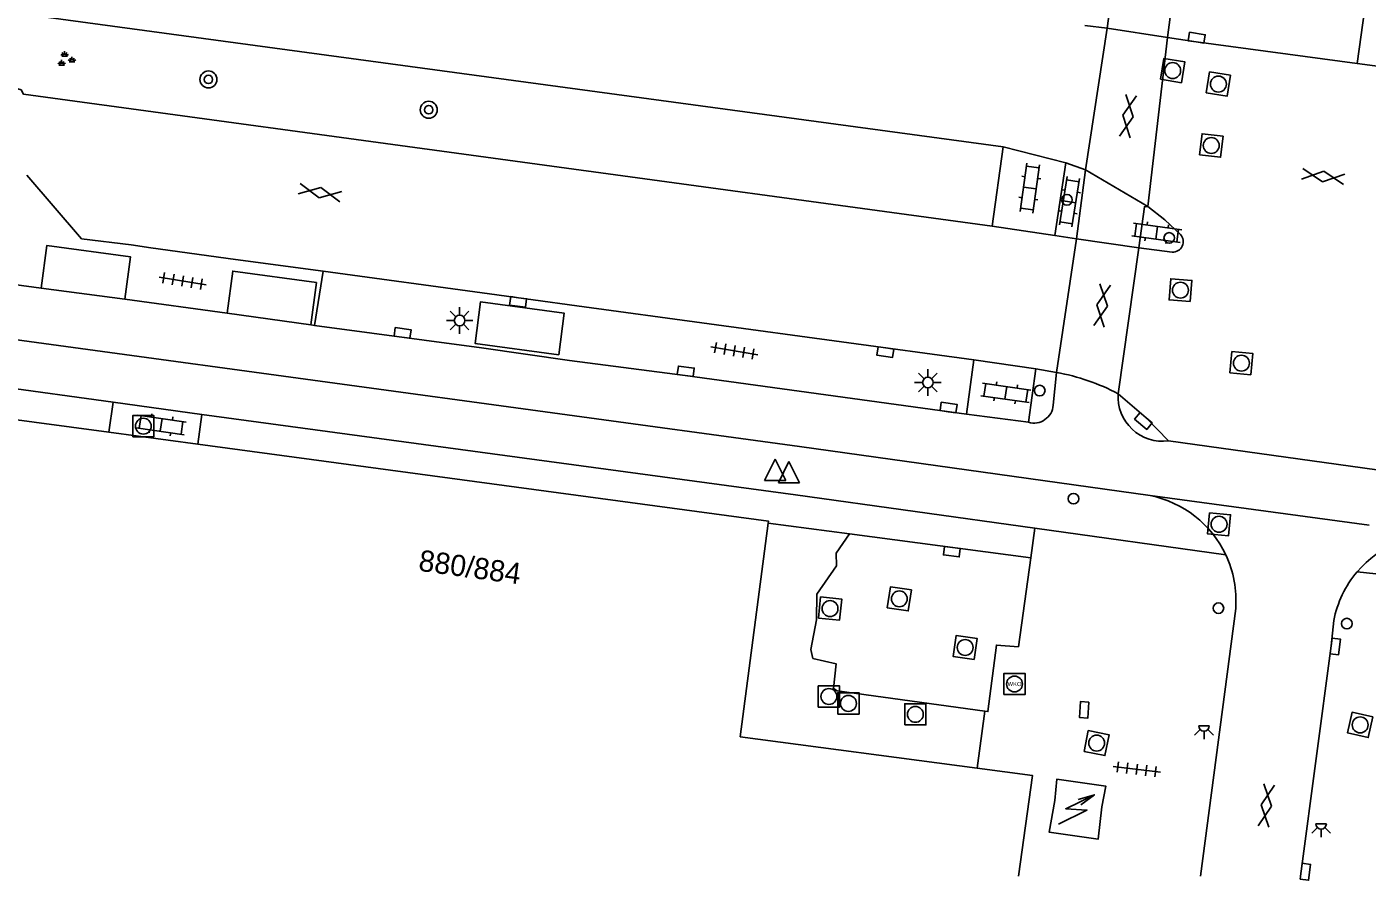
# Model space of a CAD drawing. Extents: x 132998 to 136004, y 396998 to 398512.
# Drawn here: x 134129.9 to 134193.1, y 396999.8 to 397040 of the extents above; entities that cross this region are included whole.
import ezdxf

# ---------------------------------------------------------------- set-up
doc = ezdxf.new("R2010")
doc.units = 0
for name, color, linetype in [('gg-anno-huisnummerreeks BGT', 7, 'Continuous'), ('gg-bbg-hoofdgebouw', 7, 'Continuous'), ('gg-bbg-lage trafo', 7, 'Continuous'), ('gg-knt-verharding', 7, 'Continuous'), ('gg-knt-verharding nz', 7, 'Continuous'), ('gt-grn-weggrens', 7, 'Continuous'), ('gt-symb-afsluitpaal', 7, 'Continuous'), ('gt-symb-boom', 7, 'Continuous'), ('gt-symb-gesloten verharding', 7, 'Continuous'), ('gt-symb-groenvak', 7, 'Continuous'), ('gt-symb-klinker verharding', 7, 'Continuous'), ('gt-symb-kolk', 7, 'Continuous'), ('gt-symb-kolk center center', 7, 'Continuous'), ('gt-symb-lichtmast', 7, 'Continuous'), ('gt-symb-lichtpunt', 7, 'Continuous'), ('gt-symb-put WKO', 7, 'Continuous'), ('gt-symb-rioolschacht', 7, 'Continuous'), ('gt-symb-tegel verharding', 7, 'Continuous'), ('gt-symb-trafo symbool', 7, 'Continuous'), ('gt-symb-verkeersbordpaal', 7, 'Continuous'), ('gt-symb-verkeersregelinstallatiepaal', 7, 'Continuous'), ('gt-symb-waterafsluiter', 7, 'Continuous')]:
    doc.layers.add(name, color=color, linetype=linetype)

# ---------------------------------------------------------------- blocks, each defined once
blk = doc.blocks.new('gt0-GESVH1')
at = {"layer": 'gt-symb-gesloten verharding'}
for p, q in [((-0.992, -0.261), (0.008, 0.239)), ((0.008, -0.261), (-0.992, 0.239)), ((0.008, 0.239), (1.008, -0.261)), ((1.008, 0.239), (0.008, -0.261))]:
    blk.add_line(p, q, dxfattribs=at)
blk = doc.blocks.new('gt0-BOOM')
at = {"layer": 'gt-symb-boom'}
for radius in [0.4, 0.2]:
    blk.add_circle((0, 0), radius, dxfattribs=at)
blk = doc.blocks.new('gt0-GRVAK')
at = {"layer": 'gt-symb-groenvak'}
for p, q in [((-0.11, 0.189), (-0.228, 0.24)), ((-0.182, 0.153), (0.088, 0.153)), ((-0.091, 0.211), (-0.156, 0.322)), ((-0.047, 0.214), (-0.047, 0.393)), ((-0.004, 0.211), (0.061, 0.322)), ((0.015, 0.189), (0.133, 0.24)), ((0.262, -0.052), (0.197, 0.059)), ((0.305, -0.049), (0.305, 0.13)), ((0.349, -0.052), (0.414, 0.059)), ((-0.245, -0.228), (-0.363, -0.177)), ((-0.318, -0.264), (-0.047, -0.264)), ((-0.226, -0.206), (-0.291, -0.095)), ((-0.183, -0.203), (-0.183, -0.024)), ((-0.139, -0.206), (-0.074, -0.095)), ((-0.12, -0.228), (-0.002, -0.177)), ((0.243, -0.074), (0.125, -0.023)), ((0.17, -0.11), (0.441, -0.11)), ((0.368, -0.074), (0.486, -0.023))]:
    blk.add_line(p, q, dxfattribs=at)
blk = doc.blocks.new('gt0-KL1')
at = {"layer": 'gt-symb-klinker verharding'}
for p, q in [((-1.15, 0.3), (1.15, 0.3)), ((-1, -0.3), (-1, 0.3)), ((-0.5, 0.3), (-0.5, 0.45)), ((0, -0.3), (0, 0.3)), ((0.5, 0.3), (0.5, 0.45)), ((1, -0.3), (1, 0.3)), ((-1.15, -0.3), (1.15, -0.3)), ((-0.5, -0.45), (-0.5, -0.3)), ((0.5, -0.45), (0.5, -0.3))]:
    blk.add_line(p, q, dxfattribs=at)
blk = doc.blocks.new('gt0-VIPAAL')
at = {"layer": 'gt-symb-verkeersregelinstallatiepaal'}
blk.add_circle((0, 0), 0.25, dxfattribs=at)
blk = doc.blocks.new('gt0-RS')
at = {"layer": 'gt-symb-rioolschacht'}
blk.add_lwpolyline([(-0.5, -0.5), (0.5, -0.5), (0.5, 0.5), (-0.5, 0.5)], close=True, dxfattribs=at)
blk.add_circle((0, 0), 0.375, dxfattribs=at)
blk = doc.blocks.new('gt0-KOLK')
at = {"layer": 'gt-symb-kolk'}
blk.add_lwpolyline([(0, 0), (0.375, 0), (0.375, 0.4), (-0.375, 0.4), (-0.375, 0), (0, 0)], dxfattribs=at)
blk = doc.blocks.new('gt0-VPAAL')
at = {"layer": 'gt-symb-verkeersbordpaal'}
blk.add_circle((0, 0), 0.25, dxfattribs=at)
blk = doc.blocks.new('gt0-TEG1')
at = {"layer": 'gt-symb-tegel verharding'}
for p, q in [((-1.125, 0), (1.125, 0)), ((-0.9, -0.25), (-0.9, 0.25)), ((-0.45, -0.25), (-0.45, 0.25)), ((0, -0.25), (0, 0.25)), ((0.45, -0.25), (0.45, 0.25)), ((0.9, -0.25), (0.9, 0.25))]:
    blk.add_line(p, q, dxfattribs=at)
blk = doc.blocks.new('gt0-LMAST')
at = {"layer": 'gt-symb-lichtmast'}
for p, q in [((-0.182, 0.173), (-0.447, 0.438)), ((-0.005, 0.246), (-0.005, 0.621)), ((0.172, 0.173), (0.437, 0.438)), ((-0.255, -0.004), (-0.63, -0.004)), ((-0.182, -0.181), (-0.447, -0.446)), ((-0.005, -0.254), (-0.005, -0.629)), ((0.437, -0.446), (0.172, -0.181)), ((0.245, -0.004), (0.62, -0.004))]:
    blk.add_line(p, q, dxfattribs=at)
blk.add_circle((-0.005, -0.004), 0.25, dxfattribs=at)
blk = doc.blocks.new('gt0-WAFSL')
at = {"layer": 'gt-symb-waterafsluiter'}
for p, q in [((-0.5, -0.333), (0, 0.667)), ((0, 0.667), (0.5, -0.333)), ((0.5, -0.333), (-0.5, -0.333))]:
    blk.add_line(p, q, dxfattribs=at)
blk = doc.blocks.new('gt0-LPUNT')
at = {"layer": 'gt-symb-lichtpunt'}
for p, q in [((0, 0), (-0.25, 0)), ((0, 0), (0.25, 0)), ((-0.177, -0.177), (-0.442, -0.442)), ((0, -0.25), (0, -0.625)), ((0.442, -0.442), (0.177, -0.177))]:
    blk.add_line(p, q, dxfattribs=at)
blk.add_arc((0, 0), 0.25, 180, 0, dxfattribs=at)
blk = doc.blocks.new('gt0-APAAL')
at = {"layer": 'gt-symb-afsluitpaal'}
blk.add_circle((0, 0), 0.25, dxfattribs=at)
blk = doc.blocks.new('gt0-HSP')
at = {"layer": 'gt-symb-trafo symbool'}
for points in [[(0.771, 0.746), (-0.529, -0.004), (0.471, -0.004), (-0.829, -0.754)], [(-0.217, -0.24), (-0.829, -0.754), (-0.077, -0.48)]]:
    blk.add_lwpolyline(points, dxfattribs=at)
blk = doc.blocks.new('gt0-KOLKCC')
at = {"layer": 'gt-symb-kolk center center'}
blk.add_lwpolyline([(-0.375, 0.2), (0.375, 0.2), (0.375, -0.2), (-0.375, -0.2)], close=True, dxfattribs=at)
blk = doc.blocks.new('gt0-PUTWKO')
at = {"layer": 'gt-symb-put WKO'}
blk.add_lwpolyline([(-0.5, -0.5), (0.5, -0.5), (0.5, 0.5), (-0.5, 0.5)], close=True, dxfattribs=at)
blk.add_circle((0, 0), 0.375, dxfattribs=at)
blk.add_text('WKO', height=0.2, dxfattribs=at).set_placement((-0.326, -0.1))

msp = doc.modelspace()

# ---------------------------------------------------------------- linework, layer by layer
at = {"layer": 'gg-bbg-hoofdgebouw'}
for p, q in [((134128.306, 397021.667), (134133.755, 397020.932)), ((134133.755, 397020.932), (134137.959, 397020.365))]:
    msp.add_line(p, q, dxfattribs=at)
for points in [[(134137.959, 397020.365), (134164.883, 397016.733), (134164.87, 397016.636)], [(134164.87, 397016.636), (134163.549, 397006.568), (134174.73, 397005.092)], [(134176.675, 397000), (134177.328, 397004.749), (134174.73, 397005.092)]]:
    msp.add_lwpolyline(points, dxfattribs=at)
at = {"layer": 'gg-bbg-lage trafo'}
msp.add_lwpolyline([(134178.384, 397003.563), (134178.482, 397004.567), (134180.789, 397004.243), (134180.604, 397003.264), (134180.428, 397001.739), (134178.122, 397002.063), (134178.384, 397003.563)], dxfattribs=at)
at = {"layer": 'gg-knt-verharding'}
for p, q in [((134180.851, 397039.989), (134181.624, 397045.312)), ((134184.172, 397043.043), (134183.704, 397039.547)), ((134119.737, 397042.005), (134175.954, 397034.393)), ((134192.648, 397038.323), (134193.02, 397040.911)), ((134179.81, 397040.109), (134180.851, 397039.989)), ((134175.438, 397030.648), (134175.954, 397034.393)), ((134178.899, 397033.635), (134175.954, 397034.393)), ((134178.383, 397030.201), (134178.899, 397033.635)), ((134178.899, 397033.635), (134179.836, 397033.312)), ((134179.836, 397033.312), (134179.41, 397030.054)), ((134178.383, 397030.201), (134175.438, 397030.648)), ((134179.41, 397030.054), (134178.383, 397030.201)), ((134182.355, 397029.619), (134183.927, 397029.425)), ((134139.729, 397029.079), (134143.872, 397028.519)), ((134143.464, 397025.97), (134143.872, 397028.519)), ((134143.872, 397028.519), (134151.707, 397027.461)), ((134134.515, 397027.207), (134130.563, 397027.729)), ((134139.331, 397026.543), (134134.515, 397027.207)), ((134151.707, 397027.461), (134155.84, 397026.898)), ((134143.286, 397025.995), (134139.331, 397026.543)), ((134174.569, 397024.339), (134155.84, 397026.898)), ((134143.464, 397025.97), (134143.286, 397025.995)), ((134151.341, 397024.909), (134143.464, 397025.97)), ((134155.482, 397024.315), (134151.341, 397024.909)), ((134122.151, 397023.967), (134133.954, 397022.354)), ((134160.946, 397023.606), (134155.482, 397024.315)), ((134174.569, 397024.339), (134174.225, 397021.786)), ((134177.487, 397023.926), (134174.569, 397024.339)), ((134177.487, 397023.926), (134177.143, 397021.4)), ((134178.473, 397023.749), (134177.487, 397023.926)), ((134160.946, 397023.606), (134174.225, 397021.786)), ((134178.314, 397022.206), (134178.473, 397023.749)), ((134133.954, 397022.354), (134133.755, 397020.932)), ((134133.954, 397022.354), (134138.146, 397021.771)), ((134138.146, 397021.771), (134137.959, 397020.365)), ((134138.146, 397021.771), (134166.146, 397017.971)), ((134177.143, 397021.4), (134174.225, 397021.786)), ((134182.885, 397017.944), (134166.337, 397020.264)), ((134166.146, 397017.971), (134177.44, 397016.401)), ((134164.87, 397016.636), (134168.693, 397016.134)), ((134177.44, 397016.401), (134177.248, 397015.004)), ((134168.693, 397016.134), (134177.248, 397015.004)), ((134177.248, 397015.004), (134176.671, 397010.803)), ((134185.263, 397000), (134186.92, 397012.62)), ((134175.08, 397007.778), (134174.73, 397005.092))]:
    msp.add_line(p, q, dxfattribs=at)
for points in [[(134183.704, 397039.547), (134185.053, 397039.338), (134192.648, 397038.323)], [(134124.813, 397038.579), (134128.164, 397037.499), (134129.611, 397037.083), (134129.726, 397036.88), (134175.438, 397030.648)], [(134058.924, 397034.831), (134121.1, 397026.415), (134166.337, 397020.264)], [(134129.884, 397033.058), (134132.472, 397030.049), (134134.81, 397029.768)], [(134182.782, 397031.583), (134182.613, 397031.566), (134182.355, 397029.619)], [(134182.782, 397031.583), (134183.57, 397030.944), (134184.318, 397030.252)], [(134134.515, 397027.207), (134134.779, 397029.195), (134130.827, 397029.735), (134130.563, 397027.729)], [(134134.81, 397029.768), (134135.732, 397029.619), (134139.729, 397029.079)], [(134143.286, 397025.995), (134143.549, 397027.99), (134139.598, 397028.533), (134139.331, 397026.543)], [(134130.563, 397027.729), (134129.293, 397027.897), (134128.531, 397028.003)], [(134154.981, 397024.579), (134155.24, 397026.544), (134151.288, 397027.075), (134151.033, 397025.121), (134154.981, 397024.579)], [(134181.372, 397022.746), (134182.699, 397021.613), (134183.751, 397020.524)], [(134168.693, 397016.134), (134168.068, 397015.223), (134168.082, 397014.626), (134167.164, 397013.291), (134167.137, 397012.077), (134166.871, 397010.681), (134166.973, 397010.262), (134168.077, 397010.008), (134167.938, 397008.843), (134168.12, 397008.741), (134175.08, 397007.778)], [(134189.985, 397000), (134190.014, 397000.228), (134191.422, 397010.852), (134191.552, 397012.045)], [(134175.08, 397007.778), (134175.227, 397007.758), (134175.628, 397010.895), (134176.671, 397010.803)]]:
    msp.add_lwpolyline(points, dxfattribs=at)
for centre, radius, start, end in [((134183.949, 397029.92), 0.496, 267.40328, 41.98779), ((134183.471, 397022.609), 2.104, 176.26588, 277.64282), ((134177.402, 397022.277), 0.915, 253.54801, 355.53131), ((134181.889, 397012.997), 5.046, 25.22892, 78.61988), ((134196.403, 397011.141), 4.935, 83.76243, 139.48979), ((134181.886, 397012.999), 5.048, 355.69452, 25.19427), ((134196.402, 397011.143), 4.933, 139.49528, 169.46408)]:
    msp.add_arc(centre, radius, start, end, dxfattribs=at)
at = {"layer": 'gg-knt-verharding nz'}
for p, q in [((134180.851, 397039.989), (134179.836, 397033.312)), ((134180.851, 397039.989), (134183.704, 397039.547)), ((134183.704, 397039.547), (134182.782, 397031.583)), ((134192.648, 397038.323), (134195.615, 397037.927)), ((134182.782, 397031.583), (134179.836, 397033.312)), ((134178.473, 397023.749), (134179.41, 397030.054)), ((134179.41, 397030.054), (134182.355, 397029.619)), ((134182.355, 397029.619), (134181.372, 397022.746)), ((134183.751, 397020.524), (134193.582, 397019.161)), ((134182.885, 397017.944), (134193.22, 397016.549))]:
    msp.add_line(p, q, dxfattribs=at)
msp.add_arc((134176.699, 397013.932), 9.976, 62.07121, 79.75945, dxfattribs=at)
at = {"layer": 'gt-grn-weggrens'}
for p, q in [((134177.44, 397016.401), (134186.454, 397015.148)), ((134198.395, 397013.75), (134192.651, 397014.347))]:
    msp.add_line(p, q, dxfattribs=at)

# ---------------------------------------------------------------- block references
at = {"layer": 'gt-symb-afsluitpaal'}
for p in [(134186.106, 397012.632), (134192.166, 397011.905)]:
    msp.add_blockref('gt0-APAAL', p, dxfattribs=at)
at = {"layer": 'gt-symb-boom'}
for p in [(134138.453, 397037.569), (134148.846, 397036.14)]:
    msp.add_blockref('gt0-BOOM', p, dxfattribs=at)
at = {"layer": 'gt-symb-gesloten verharding'}
for p, rotation in [((134181.826, 397035.832), 81.37577126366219), ((134191.055, 397032.976), 172.41293092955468), ((134143.712, 397032.24), -10.71464389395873), ((134180.607, 397026.903), 81.72410717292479), ((134188.356, 397003.322), 82.35613021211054)]:
    msp.add_blockref('gt0-GESVH1', p, dxfattribs=dict(at, rotation=rotation))
at = {"layer": 'gt-symb-groenvak'}
msp.add_blockref('gt0-GRVAK', (134131.711, 397038.509), dxfattribs=at)
at = {"layer": 'gt-symb-klinker verharding'}
for p, rotation in [((134177.206, 397032.443), 82.18581914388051), ((134179.08, 397031.8), 80.97080115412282), ((134183.196, 397030.339), -7.870920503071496), ((134176.074, 397022.787), -8.219209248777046), ((134136.22, 397021.275), -8.21920924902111)]:
    msp.add_blockref('gt0-KL1', p, dxfattribs=dict(at, rotation=rotation))
at = {"layer": 'gt-symb-kolk'}
for p, rotation in [((134185.053, 397039.338), -8.802804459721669), ((134153.09, 397027.274), 172.2993446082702), ((134147.586, 397025.415), -7.664497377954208), ((134170.417, 397024.903), 172.18581914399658), ((134160.946, 397023.606), -7.7626219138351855), ((134173.348, 397021.897), -7.843665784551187), ((134182.699, 397021.613), 139.50111448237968), ((134173.557, 397015.496), 172.52266969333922), ((134191.422, 397010.852), -97.5423861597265), ((134190.014, 397000.228), -97.25814339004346)]:
    msp.add_blockref('gt0-KOLK', p, dxfattribs=dict(at, rotation=rotation))
at = {"layer": 'gt-symb-kolk center center', "rotation": -93.26220046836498}
msp.add_blockref('gt0-KOLKCC', (134179.774, 397007.839), dxfattribs=at)
at = {"layer": 'gt-symb-lichtmast'}
for p in [(134150.31, 397026.201), (134172.403, 397023.28)]:
    msp.add_blockref('gt0-LMAST', p, dxfattribs=at)
at = {"layer": 'gt-symb-lichtpunt'}
for p in [(134185.427, 397007.086), (134190.95, 397002.46)]:
    msp.add_blockref('gt0-LPUNT', p, dxfattribs=at)
at = {"layer": 'gt-symb-put WKO'}
msp.add_blockref('gt0-PUTWKO', (134176.484, 397009.057), dxfattribs=at)
at = {"layer": 'gt-symb-rioolschacht'}
for p, rotation in [((134183.949, 397037.985), -9.377579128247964), ((134186.105, 397037.349), -8.680850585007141), ((134185.769, 397034.453), -7.00425924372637), ((134184.314, 397027.629), 85.29819168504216), ((134187.191, 397024.188), 84.72259391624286), ((134186.136, 397016.59), -95.26091509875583), ((134167.782, 397012.613), -5.9100703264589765), ((134171.051, 397013.072), -8.275892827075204), ((134174.156, 397010.778), 81.37577126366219), ((134192.793, 397007.128), 167.49832511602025), ((134180.361, 397006.271), -11.186329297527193)]:
    msp.add_blockref('gt0-RS', p, dxfattribs=dict(at, rotation=rotation))
for p in [(134135.382, 397021.218), (134167.729, 397008.466), (134168.649, 397008.142), (134171.807, 397007.626)]:
    msp.add_blockref('gt0-RS', p, dxfattribs=at)
at = {"layer": 'gt-symb-tegel verharding'}
for p, rotation in [((134137.232, 397028.061), -9.443474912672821), ((134163.264, 397024.771), -9.443474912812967), ((134182.25, 397005.033), -6.947410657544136)]:
    msp.add_blockref('gt0-TEG1', p, dxfattribs=dict(at, rotation=rotation))
at = {"layer": 'gt-symb-trafo symbool', "rotation": 176.27357411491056}
msp.add_blockref('gt0-HSP', (134179.376, 397003.138), dxfattribs=at)
at = {"layer": 'gt-symb-verkeersbordpaal'}
for p in [(134183.785, 397030.094), (134179.267, 397017.796)]:
    msp.add_blockref('gt0-VPAAL', p, dxfattribs=at)
at = {"layer": 'gt-symb-verkeersregelinstallatiepaal'}
for p in [(134178.959, 397031.892), (134177.674, 397022.894)]:
    msp.add_blockref('gt0-VIPAAL', p, dxfattribs=at)
at = {"layer": 'gt-symb-waterafsluiter'}
for p in [(134165.193, 397018.988), (134165.844, 397018.881)]:
    msp.add_blockref('gt0-WAFSL', p, dxfattribs=at)

# ---------------------------------------------------------------- texts
at = {"layer": 'gg-anno-huisnummerreeks BGT'}
msp.add_text('880/884', height=1, rotation=352.3, dxfattribs=at).set_placement((134148.331, 397014.402))

doc.saveas('drawing.dxf')
